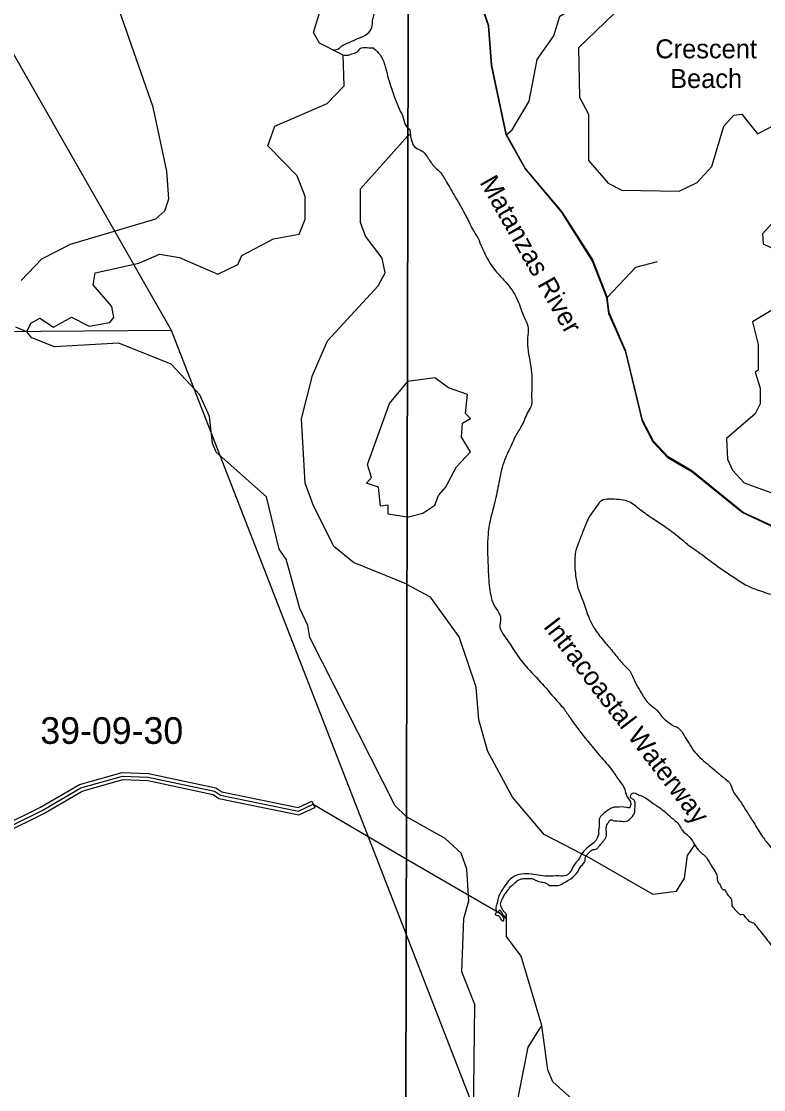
# Model space of a CAD drawing. Extents: x 418523 to 616617, y 1878279 to 2196743.
# Drawn here: x 573626 to 579882, y 1952469 to 1961478 of the extents above; entities that cross this region are included whole.
import ezdxf

# ---------------------------------------------------------------- set-up
doc = ezdxf.new("R2010")
doc.units = 0
for name, color, linetype in [('Level 1', 7, 'Continuous'), ('Level 2', 7, 'Continuous'), ('Level 31', 7, 'Continuous'), ('Level 32', 7, 'Continuous'), ('Level 41', 7, 'Continuous'), ('Level 44', 7, 'Continuous'), ('Level 5', 7, 'Continuous'), ('Level 63', 7, 'Continuous'), ('Level 7', 7, 'Continuous'), ('Level 8', 7, 'Continuous')]:
    doc.layers.add(name, color=color, linetype=linetype)

msp = doc.modelspace()

# ---------------------------------------------------------------- linework, layer by layer
at = {"layer": 'Level 1'}
for p, q in [((573555.637, 1961206.581), (574887.717, 1958874.766)), ((571851.037, 1958850.616), (574887.717, 1958874.766)), ((574887.717, 1958874.766), (576868.741, 1953776.298)), ((576868.74, 1953776.298), (577597.376, 1951901.01))]:
    msp.add_line(p, q, dxfattribs=at)
at = {"layer": 'Level 31'}
msp.add_lwpolyline([(571406.583, 1953813.16), (572474.748, 1954168.552), (573801.983, 1954823.771), (574127.495, 1955014.691), (574477.881, 1955113.553), (574694.69, 1955104.71), (575252.853, 1954986.386), (575302.94, 1954953.183), (575961.072, 1954817.924), (576086.281, 1954875.836)], dxfattribs=at)
at = {"layer": 'Level 32'}
msp.add_line((576073.687, 1954903.065), (576098.875, 1954848.607), dxfattribs=at)
for points in [[(571401.314, 1953843.024), (572463.318, 1954196.367), (573787.736, 1954850.196), (574115.641, 1955042.518), (574474.331, 1955143.723), (574698.438, 1955134.582), (575264.666, 1955014.549), (575314.672, 1954981.4), (575957.44, 1954849.298), (576073.687, 1954903.065)], [(571437.662, 1953791.881), (572486.177, 1954140.738), (573816.23, 1954797.348), (574139.35, 1954986.863), (574481.43, 1955083.382), (574690.941, 1955074.837), (575241.041, 1954958.222), (575291.207, 1954924.966), (575964.705, 1954786.55), (576098.875, 1954848.607)]]:
    msp.add_lwpolyline(points, dxfattribs=at)
at = {"layer": 'Level 5'}
for p, q in [((576887.226, 1960807.127), (576883.848, 1960810.532)), ((573671.458, 1958858.418), (573579.886, 1958900.387)), ((576086.281, 1954875.836), (576870.071, 1954415.216)), ((576870.071, 1954415.216), (576870.112, 1954415.192)), ((576870.111, 1954415.192), (577712.544, 1953926.481))]:
    msp.add_line(p, q, dxfattribs=at)
for points in [[(577712.65, 1960522.155), (577588.22, 1961105.828), (577563.565, 1961439.316), (577355.815, 1962031.429), (577364.54, 1962398.228), (577573.555, 1962989.883), (577865.714, 1963339.713), (577965.913, 1963497.977), (578108.276, 1964131.413), (578158.425, 1964231.376), (578333.655, 1964406.251)], [(577712.65, 1960522.155), (577762.729, 1960563.806), (577904.708, 1960805.392), (577971.754, 1961155.461), (578113.703, 1961355.366), (578163.881, 1961522.061), (578389.082, 1961655.186), (578572.711, 1961863.401), (578706.448, 1962180.05), (578848.387, 1962413.306)], [(576338.27, 1961192.369), (576138.523, 1961293.059), (576088.801, 1961384.921), (576147.74, 1961576.466), (576182.136, 1961893.144)], [(573671.458, 1958858.418), (573705.028, 1958933.31), (573780.189, 1958974.762), (573896.663, 1958899.341), (574046.986, 1958982.256), (574196.81, 1958906.736), (574371.973, 1958939.519), (574405.444, 1958981.071), (574389.072, 1959072.842), (574231.266, 1959256.765), (574248.265, 1959356.737), (574615.322, 1959438.924), (574790.656, 1959513.388), (574957.28, 1959487.83), (575281.939, 1959345.061), (575448.932, 1959427.905), (575482.531, 1959502.837), (575749.756, 1959643.704), (575966.631, 1959684.668), (576017.041, 1959809.541), (576017.668, 1960001.286), (575951.534, 1960176.58), (575702.255, 1960427.452), (575761.134, 1960594.017), (576203.581, 1960784.307), (576345.753, 1960933.913), (576338.27, 1961192.369)], [(578561.486, 1959145.746), (578436.801, 1959462.693), (578178.803, 1959871.431), (577870.745, 1960238.559), (577712.65, 1960522.155)], [(578561.486, 1959145.746), (578803.536, 1959403.944), (578986.957, 1959453.766)], [(578860.494, 1958103.403), (578719.395, 1958687.076), (578578.029, 1959012.363), (578561.486, 1959145.746)], [(580151.571, 1957126.646), (579701.643, 1957335.549), (579276.854, 1957677.795), (579076.91, 1957794.696), (578951.997, 1957928.239), (578860.494, 1958103.403)], [(578013.121, 1953010.767), (577838.702, 1953594.51), (577713.818, 1953761.373), (577714.029, 1953947.506)], [(578811.03, 1950767.437), (578969.55, 1950883.951), (579186.391, 1950992.095), (579253.181, 1951075.397), (579236.6, 1951158.789), (579045.065, 1951334.052), (578594.9, 1951351.211), (578453.346, 1951501.403), (578511.934, 1951709.738), (578503.693, 1951809.811), (578328.828, 1952001.745), (578320.814, 1952301.851), (578270.892, 1952385.253), (578104.329, 1952535.496), (578062.747, 1952635.568), (578013.121, 1953010.767)]]:
    msp.add_lwpolyline(points, dxfattribs=at)
for points in [[(576382.155, 1961297.003), (576471.2, 1961337.228), (576543.01, 1961374.58), (576580.351, 1961426.298), (576586.096, 1961486.636), (576600.458, 1961541.227), (576609.075, 1961601.565), (576623.437, 1961705.001), (576632.055, 1961768.212), (576652.161, 1961900.38), (576649.289, 1961986.577), (576626.31, 1962038.295), (576594.713, 1962090.013), (576551.627, 1962118.745), (576525.776, 1962115.872), (576449.65, 1962134.023)], [(576384.541, 1961298.081), (576318.962, 1961262.524), (576281.621, 1961236.665), (576258.642, 1961236.665)], [(576595.283, 1961251.573), (576540.138, 1961253.905), (576476.945, 1961245.285), (576451.093, 1961216.553), (576408.007, 1961202.187), (576379.283, 1961190.694), (576338.27, 1961192.369)], [(576594.713, 1961252.173), (576649.289, 1961194.709), (576692.375, 1961097.019), (576712.482, 1961016.569), (576746.951, 1960907.387), (576810.144, 1960740.74), (576844.613, 1960663.163), (576870.464, 1960591.332), (576899.188, 1960559.726), (576904.933, 1960513.755), (576913.55, 1960476.403), (576939.402, 1960418.938), (576993.978, 1960390.206), (577042.809, 1960341.361), (577094.512, 1960266.658), (577151.96, 1960209.193), (577209.408, 1960122.996), (577281.218, 1959999.448), (577370.263, 1959841.42), (577427.711, 1959726.491), (577475.46, 1959647.31)], [(577475.46, 1959647.31), (577541.594, 1959500.304), (577615.077, 1959382.698), (577681.211, 1959309.195), (577784.086, 1959174.439), (577828.176, 1959076.435), (577860.018, 1958988.231), (577894.31, 1958907.377), (577894.31, 1958833.874), (577894.31, 1958723.619), (577926.152, 1958515.359), (577926.152, 1958346.302), (577926.152, 1958297.299), (577926.152, 1958248.297), (577896.759, 1958187.044), (577842.872, 1958069.439), (577788.985, 1957978.785), (577757.143, 1957907.732), (577698.547, 1957779.14), (577654.458, 1957610.082), (577620.166, 1957441.025), (577583.425, 1957298.918), (577558.931, 1957154.362), (577558.931, 1956882.399), (577571.175, 1956701.818), (577585.872, 1956618.514), (577617.714, 1956537.661), (577659.354, 1956471.508), (577664.253, 1956444.556), (577659.354, 1956368.603), (577698.545, 1956292.65), (577779.054, 1956173.666), (577859.885, 1956060.96), (577999.502, 1955909.054), (578129.32, 1955759.597), (578202.803, 1955673.843), (578256.69, 1955595.439), (578396.306, 1955411.681), (578501.631, 1955284.275), (578606.5, 1955160.385), (578665.286, 1955074.631), (578711.825, 1955001.128), (578726.522, 1954947.225), (578758.364, 1954895.773), (578760.813, 1954863.921), (578753.465, 1954849.221), (578724.072, 1954849.221), (578643.242, 1954851.671), (578604.051, 1954846.771), (578579.557, 1954832.07), (578523.22, 1954790.418), (578496.277, 1954751.216), (578496.277, 1954704.664), (578491.378, 1954665.462), (578491.378, 1954626.261)], [(579239.885, 1957066.373), (579110.743, 1957171.519), (578939.555, 1957288.681), (578831.436, 1957366.79), (578732.328, 1957432.881), (578663.252, 1957444.898), (578579.16, 1957447.902), (578516.09, 1957435.886), (578474.044, 1957387.819), (578416.982, 1957306.706), (578365.925, 1957195.552), (578326.883, 1957093.41), (578296.85, 1957003.285), (578290.843, 1956883.118), (578296.85, 1956802.006), (578320.876, 1956687.847), (578365.925, 1956570.685), (578413.978, 1956435.497), (578462.031, 1956348.376), (578540.117, 1956246.234), (578618.202, 1956153.105), (578696.288, 1956059.976), (578759.357, 1955990.88), (578792.394, 1955918.78), (578849.456, 1955816.638), (578918.532, 1955720.505), (578981.601, 1955669.434), (579035.661, 1955603.342), (579086.717, 1955561.284), (579122.756, 1955537.25), (579146.783, 1955528.238), (579173.812, 1955510.213), (579200.842, 1955471.158), (579242.888, 1955405.067), (579287.938, 1955332.967), (579345, 1955269.879), (579470.464, 1955163.335), (579548.549, 1955097.243), (579593.599, 1955058.189), (579623.632, 1954986.089), (579656.668, 1954938.022), (579695.711, 1954883.947), (579740.76, 1954811.847), (579797.823, 1954721.722), (579872.905, 1954601.555), (579935.975, 1954520.442), (579978.021, 1954463.363), (580041.09, 1954373.238), (580077.129, 1954331.18), (580134.192, 1954268.092), (580191.255, 1954229.038), (580257.327, 1954138.913), (580302.377, 1954078.829), (580415.928, 1953933.98), (580548.073, 1953786.776)], [(579239.885, 1957066.373), (579383.5, 1956964.676), (579495.228, 1956881.703), (579595.106, 1956813.969), (579777.933, 1956703.903), (579855.803, 1956675.116), (579926.903, 1956651.409), (580008.159, 1956632.783), (580069.102, 1956615.849), (580168.979, 1956573.516), (580204.529, 1956559.969), (580265.471, 1956532.876), (580309.485, 1956509.169), (580356.885, 1956475.303), (580382.277, 1956453.289), (580389.049, 1956451.596), (580400.899, 1956466.836), (580412.749, 1956454.983), (580399.206, 1956434.663), (580414.441, 1956409.263), (580448.298, 1956356.769), (580465.227, 1956321.209), (580519.398, 1956250.089), (580588.804, 1956165.422), (580684.685, 1956046.097), (580727.006, 1956012.23), (580767.634, 1955959.737), (580831.962, 1955895.39), (580886.133, 1955831.043), (580914.912, 1955783.63), (580964.004, 1955720.977), (581013.097, 1955671.87), (581053.725, 1955646.47), (581104.51, 1955607.523), (581182.381, 1955549.95), (581267.023, 1955465.283), (581312.73, 1955419.563), (581324.58, 1955402.63), (581338.122, 1955384.003), (581355.051, 1955368.763), (581338.122, 1955402.63), (581326.272, 1955433.11), (581289.03, 1955478.83), (581231.473, 1955527.936), (581175.609, 1955585.51), (581134.981, 1955627.843), (581062.189, 1955675.257), (581018.175, 1955707.43), (580977.547, 1955754.843), (580953.847, 1955797.177), (580925.069, 1955831.043), (580882.748, 1955888.617), (580837.041, 1955944.497), (580804.877, 1955988.523), (580793.027, 1956020.697)], [(577714.199, 1953947.506), (577698.746, 1953964.509), (577675.567, 1953998.515), (577666.295, 1954024.793), (577666.295, 1954047.978), (577678.657, 1954074.256), (577695.655, 1954108.262), (577720.38, 1954142.268), (577746.65, 1954177.82), (577777.556, 1954205.643), (577819.278, 1954238.103), (577848.639, 1954247.377), (577885.726, 1954248.923), (577928.994, 1954248.923), (577956.809, 1954236.557), (578001.622, 1954221.1), (578041.8, 1954213.371), (578061.889, 1954201.006), (578077.342, 1954190.185), (578100.521, 1954190.185), (578148.425, 1954190.185), (578191.693, 1954208.734), (578238.052, 1954236.557), (578302.954, 1954289.112), (578347.767, 1954358.67), (578372.492, 1954388.039), (578378.673, 1954408.133), (578380.218, 1954431.319), (578395.671, 1954452.959), (578414.214, 1954471.508), (578443.575, 1954493.148), (578468.299, 1954496.24), (578488.388, 1954513.243), (578517.749, 1954547.249), (578531.656, 1954565.797), (578550.2, 1954590.529), (578556.381, 1954612.169), (578556.381, 1954646.175), (578561.017, 1954703.367), (578578.015, 1954728.099), (578590.377, 1954745.102), (578613.557, 1954737.373), (578635.191, 1954735.827), (578698.547, 1954731.19), (578743.361, 1954740.465), (578775.812, 1954772.925), (578792.81, 1954800.748), (578797.446, 1954842.483), (578798.991, 1954888.854), (578783.538, 1954915.132), (578760.359, 1954932.135), (578761.904, 1954951.769), (578778.902, 1954970.318), (578798.991, 1954968.772), (578832.987, 1954953.315)], [(578832.987, 1954953.315), (578882.437, 1954931.675), (578939.612, 1954889.94), (579024.603, 1954832.748), (579087.96, 1954777.102), (579148.226, 1954726.093), (579180.677, 1954681.267), (579197.675, 1954653.444), (579246.46, 1954609.191), (579291.273, 1954550.454), (579329.906, 1954491.716), (579399.444, 1954425.25), (579445.802, 1954351.055), (579479.799, 1954295.409), (579490.616, 1954256.765), (579492.161, 1954232.034), (579515.34, 1954196.482), (579530.793, 1954164.022), (579540.065, 1954157.839), (579555.518, 1954154.747), (579563.244, 1954136.199), (579572.516, 1954123.833), (579581.788, 1954106.83), (579604.967, 1954082.098), (579609.603, 1954066.641), (579612.693, 1954049.638), (579612.693, 1954026.452), (579629.692, 1953998.629), (579671.414, 1953955.348), (579685.322, 1953946.074), (579702.32, 1953947.62), (579725.499, 1953924.434), (579748.679, 1953899.702), (579762.586, 1953887.336), (579785.766, 1953879.608), (579818.217, 1953850.239), (579911.82, 1953730.609), (580010.718, 1953599.222), (580081.801, 1953503.387), (580163.702, 1953423.009), (580216.242, 1953375.091), (580262.6, 1953297.805), (580380.042, 1953129.32), (580443.399, 1953027.302), (580609.824, 1952776.246), (580722.63, 1952612.398), (580886.43, 1952402.179), (580929.698, 1952317.164), (581013.144, 1952187.323), (581082.126, 1952038.491), (581185.66, 1951862.278), (581241.29, 1951752.531), (581313.919, 1951619.598), (581378.821, 1951502.123), (581420.544, 1951410.925)], [(578491.378, 1954626.261), (578469.333, 1954572.358), (578449.738, 1954550.307), (578405.648, 1954516.006), (578354.211, 1954464.553), (578329.717, 1954420.451), (578280.728, 1954359.199), (578253.785, 1954307.746), (578217.044, 1954275.895), (578155.808, 1954270.995), (578060.281, 1954268.545), (577903.519, 1954288.145), (577822.688, 1954283.245), (577746.756, 1954244.043), (577700.217, 1954187.691)], [(577700.581, 1954188.131), (577670.931, 1954140.722), (577646.206, 1954092.805), (577635.389, 1954044.887), (577624.572, 1954006.244), (577624.572, 1953990.787), (577630.753, 1953970.692), (577630.753, 1953959.872), (577618.391, 1953953.689), (577623.027, 1953944.415), (577650.842, 1953933.595), (577664.75, 1953910.409), (577674.021, 1953894.951), (577681.748, 1953891.86), (577691.02, 1953896.497), (577691.02, 1953910.409), (577681.748, 1953933.595), (577669.385, 1953947.506), (577657.023, 1953959.872), (577650.842, 1953967.601), (577652.387, 1953983.058), (577663.204, 1953976.875), (577678.657, 1953956.78), (577689.474, 1953935.14), (577701.837, 1953921.229), (577712.654, 1953905.771)]]:
    msp.add_spline(points, degree=3, dxfattribs=at)
at = {"layer": 'Level 63'}
for points in [[(537087.28, 1923840.983), (576804.214, 1923734.416), (576901.847, 1969190.287), (537233.897, 1969297.112), (537087.28, 1923840.983)], [(576804.213, 1923734.416), (616520.63, 1923670.374), (616569.073, 1969126.078), (576901.846, 1969190.287), (576804.213, 1923734.416)]]:
    msp.add_lwpolyline(points, dxfattribs=at)
at = {"layer": 'Level 7'}
for p, q in [((576883.206, 1960511.924), (576886.28, 1960515.361)), ((576886.28, 1960515.361), (576903.093, 1960527.301)), ((576878.753, 1958438.515), (576879.647, 1958439.601)), ((576875.953, 1957297.523), (576876.303, 1957297.609)), ((576875.085, 1956730.171), (576874.151, 1956730.68)), ((576870.875, 1954769.951), (576867.846, 1954771.643))]:
    msp.add_line(p, q, dxfattribs=at)
for points in [[(573622.841, 1959292.037), (573798.493, 1959474.884), (574040.637, 1959599.141), (574758.251, 1959813.595), (574833.511, 1959880.057), (574867.151, 1959979.971), (574851.227, 1960213.446), (574736.288, 1960755.677), (574414.108, 1961682.055), (574340.122, 1961999.101), (574273.888, 1962149.344), (574224.594, 1962366.259), (574166.531, 1962466.491), (574125.637, 1962708.376), (574161.498, 1963491.865), (574128.516, 1963600.366), (573837.296, 1963776.347), (573604.11, 1963843.786)], [(578839.375, 1961754.76), (578321.976, 1961255.106), (578329.892, 1960838.286), (578404.755, 1960696.502), (578404.33, 1960304.693), (578570.864, 1960112.76), (578687.506, 1960054.279), (579171.011, 1960045.451), (579321.122, 1960120.313), (579446.332, 1960253.567), (579546.719, 1960595.226), (579630.178, 1960686.859), (579696.869, 1960695.099), (579830.092, 1960528.236), (580005.253, 1960619.739)], [(576874.151, 1956730.68), (576424.578, 1956915.518), (576258.272, 1957049.429), (576084.324, 1957400.106), (576018.22, 1957583.739), (575986.641, 1958125.701), (576079.519, 1958492.201), (576205.478, 1958783.59), (576632.132, 1959249.046), (576690.852, 1959357.23), (576666.23, 1959482.373), (576525.104, 1959666.196), (576483.781, 1959783.067), (576484.698, 1960066.504), (576883.207, 1960511.924)], [(580054.493, 1959886.111), (579870.864, 1959686.236), (579879.105, 1959602.834), (580154.07, 1959469.162)], [(580203.794, 1959194.026), (579786.723, 1958944.368), (579836.546, 1958752.594), (579836.289, 1958535.848), (579811.279, 1958519.178), (579852.831, 1958385.765), (579852.673, 1958252.381), (579810.894, 1958169.05), (579568.944, 1957960.903), (579577.086, 1957785.839), (579618.668, 1957694.107), (579718.58, 1957585.605), (580135.227, 1957435.124)], [(576867.846, 1954771.643), (576776.443, 1954863.634), (576055.747, 1956283.138), (576039.376, 1956383.201), (575973.142, 1956525.153), (575857.775, 1956942.331), (575799.712, 1957025.892), (575692.744, 1957468.071), (575268.799, 1957844.555), (575235.687, 1957919.706), (575211.393, 1958144.861), (575128.619, 1958328.515), (574887.71, 1958587.727), (574446.437, 1958764.196), (573904.486, 1958732.618), (573712.97, 1958808.237), (573671.458, 1958858.418)], [(576875.953, 1957297.523), (576717.659, 1957323.052), (576717.888, 1957398.084), (576651.167, 1957389.973), (576635.015, 1957548.396), (576535.071, 1957582.076), (576576.922, 1957631.957), (576543.93, 1957740.43), (576728.997, 1958256.695), (576878.754, 1958438.515)], [(576876.302, 1957297.609), (577009.033, 1957330.085), (577109.134, 1957396.677), (577142.573, 1957480.009), (577200.993, 1957546.631), (577292.891, 1957721.596), (577409.721, 1957846.509), (577334.829, 1957971.652), (577343.297, 1958088.335), (577410.017, 1958129.946), (577368.366, 1958171.667), (577385.235, 1958330.051), (577226.882, 1958388.571), (577110.27, 1958472.063), (576879.647, 1958439.601)], [(578439.758, 1954410.823), (578031.51, 1954619.656), (577765.073, 1954936.731), (577557.085, 1955320.43), (577482.351, 1955587.296), (577457.638, 1955862.392), (577316.37, 1956287.711), (577074.974, 1956621.428), (576875.084, 1956730.171)], [(577428.025, 1951527.519), (577446.443, 1953186.418), (577338.368, 1953461.654), (577355.522, 1953911.815), (577397.37, 1954061.809), (577380.987, 1954328.606), (577331.105, 1954462.018), (577197.851, 1954587.221), (576870.874, 1954769.951)], [(578439.758, 1954410.823), (578947.977, 1954118.498), (579148.08, 1954143.31), (579214.869, 1954251.613), (579240.066, 1954443.317), (579302.443, 1954533.814)], [(578811.03, 1950767.437), (578602.529, 1950667.604), (578444.166, 1950701.144), (578310.855, 1950767.965), (578077.728, 1951043.321), (577886.42, 1951426.988), (577778.336, 1951702.225), (577778.889, 1952227.417), (577896.212, 1952827.502), (578013.121, 1953010.767)]]:
    msp.add_lwpolyline(points, dxfattribs=at)
at = {"layer": 'Level 8'}
msp.add_lwpolyline([(580160.551, 1957127.526), (579710.543, 1957336.529), (579277.534, 1957687.536), (579077.53, 1957804.537), (578952.527, 1957938.54), (578861.524, 1958113.543), (578720.515, 1958697.556), (578579.509, 1959022.563), (578562.506, 1959155.566), (578438.501, 1959472.573), (578180.493, 1959873.581), (577872.485, 1960240.589), (577714.479, 1960524.595), (577590.47, 1961107.608), (577566.465, 1961441.616), (577367.455, 1962033.629)], dxfattribs=at)

# ---------------------------------------------------------------- texts
at = {"layer": 'Level 2'}
msp.add_text('39-09-30', height=225, dxfattribs=at).set_placement((573785.331, 1955384.941))
at = {"layer": 'Level 41'}
for s, rotation, p in [('Matanzas River', 299.5802028, (577484.215, 1960120.812)), ('Intracoastal Waterway', 307.5148306, (578018.522, 1956372.787))]:
    msp.add_text(s, height=160, rotation=rotation, dxfattribs=at).set_placement(p)
at = {"layer": 'Level 44'}
for s, p in [('Crescent', (578969.19, 1961166.421)), ('Beach', (579093.531, 1960916.184))]:
    msp.add_text(s, height=160, dxfattribs=at).set_placement(p)

doc.saveas('drawing.dxf')
